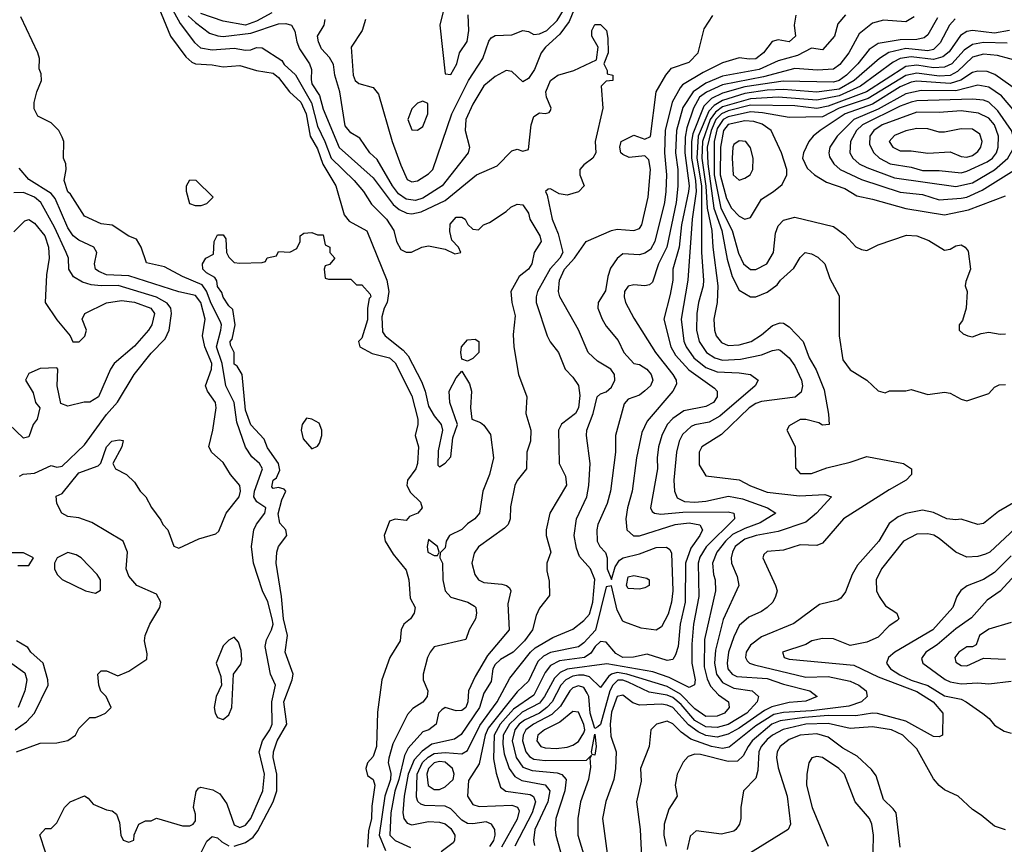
# Model space of a CAD drawing. Header units: inches. Extents: x 1793389 to 1900389, y 320802 to 470796.
# Tile 327 of 656: x 1842197 to 1845745, y 403857 to 406830. Entities that reach past the tile are written whole.
import ezdxf

# ---------------------------------------------------------------- set-up
doc = ezdxf.new("R2010")
doc.units = ezdxf.units.IN
doc.header["$MEASUREMENT"] = 0
doc.layers.add('B8440', color=7, linetype='Continuous')

msp = doc.modelspace()

# ---------------------------------------------------------------- linework, layer by layer
at = {"layer": 'B8440', "color": 2}
for points, elevation in [([(1842658.9, 406970), (1842740.3, 406770), (1842795.9, 406695.9), (1842816.5, 406676.5), (1842830, 406670.3), (1842890, 406667), (1842930, 406659.6), (1842990, 406664.9), (1843050, 406646.4), (1843110, 406637), (1843130, 406621.6), (1843169.2, 406569.2), (1843210, 406531.8), (1843228.9, 406490), (1843243.9, 406410), (1843270, 406363.8), (1843288.6, 406308.6), (1843336, 406230), (1843366.4, 406126.4), (1843383.7, 406103.7), (1843448.2, 406068.2), (1843519.6, 405890), (1843526.7, 405850), (1843520.9, 405810), (1843510, 405789.2), (1843502, 405758), (1843504.6, 405704.6), (1843514, 405690), (1843578.2, 405638.2), (1843597.3, 405617.3), (1843645.2, 405525.2), (1843658.4, 405490), (1843670, 405436), (1843690, 405401), (1843716, 405370), (1843721, 405350), (1843705.2, 405274.8), (1843703.5, 405223.5), (1843710, 405218), (1843730, 405231.3), (1843750, 405254), (1843757.5, 405322.5), (1843774, 405370), (1843746.6, 405450), (1843744.5, 405490), (1843770, 405538), (1843790, 405562), (1843817.3, 405517.3), (1843824.9, 405490), (1843821.6, 405430), (1843826, 405390), (1843857.5, 405377.5), (1843870, 405367.3), (1843894, 405334), (1843903.8, 405250), (1843890.4, 405190), (1843865.5, 405130), (1843854, 405050), (1843837.3, 405030), (1843810, 405012), (1843790, 404992), (1843746, 404970), (1843734, 404950), (1843730, 404926), (1843712, 404908), (1843711.3, 404890), (1843720.7, 404870), (1843721.6, 404810), (1843730.4, 404770), (1843750, 404748.2), (1843811.3, 404730), (1843835.6, 404715.6), (1843840.7, 404710), (1843842.8, 404690), (1843838.8, 404670), (1843816, 404630), (1843804.7, 404595.3), (1843690.9, 404569.1), (1843676, 404550), (1843666, 404530), (1843651, 404470), (1843651, 404450), (1843668, 404410), (1843665.5, 404390), (1843650, 404369.3), (1843613, 404347), (1843594.9, 404325.1), (1843541.2, 404218.8), (1843526.9, 404166.9), (1843524.9, 404150), (1843533.7, 404113.7), (1843533.1, 404090), (1843513, 404030), (1843492.6, 403890), (1843514.8, 403834.8)], 218), ([(1842734.7, 406890), (1842775.3, 406815.3), (1842827.1, 406747.1), (1842848.2, 406728.2), (1842890, 406720.9), (1842970, 406726.7), (1843010, 406719.5), (1843030, 406720.3), (1843050, 406728.7), (1843070, 406728.5), (1843142, 406682), (1843150, 406668.5), (1843190.2, 406630.2), (1843248.5, 406530), (1843270, 406445.5), (1843296.9, 406390), (1843319, 406330), (1843401.6, 406250), (1843435.5, 406210), (1843464.9, 406164.9), (1843518.4, 406110), (1843545.5, 406070), (1843554.8, 406030), (1843570, 406001), (1843590, 405991), (1843608.9, 405991.1), (1843646, 406010), (1843670, 406014.8), (1843730, 406002), (1843765.4, 405985.4), (1843786, 405990), (1843778, 406010), (1843754.6, 406034.6), (1843746.3, 406066.3), (1843747.5, 406092.5), (1843770, 406118), (1843790, 406118), (1843802, 406110), (1843811.3, 406091.3), (1843830, 406074), (1843850, 406072), (1843868, 406090), (1843890, 406098), (1843950, 406138), (1843966.3, 406153.7), (1843990, 406164.7), (1844010, 406162), (1844030, 406132), (1844034.8, 406110), (1844070.8, 406050), (1844076, 406030), (1844051, 405990), (1844042.8, 405950), (1844030.8, 405930), (1843996.4, 405903.6), (1843967.3, 405850), (1843970.6, 405810), (1843982.5, 405762.5), (1843974.8, 405694.8), (1843977.3, 405650), (1843994.8, 405550), (1844024, 405470), (1844021, 405410), (1844038.8, 405350), (1844038, 405310), (1844024, 405270), (1844022.8, 405210), (1843990, 405168.7), (1843980.7, 405150), (1843966, 405074), (1843964.2, 405030), (1843957.1, 405010), (1843943.9, 404996.1), (1843850.4, 404929.6), (1843834, 404906), (1843826, 404870), (1843837.1, 404830), (1843850.8, 404810), (1843870, 404800.4), (1843934.7, 404794.7), (1843951.3, 404790), (1843961.4, 404781.4), (1843967.3, 404770), (1843955.8, 404724.2), (1843960.4, 404630), (1843882.3, 404537.7), (1843838.2, 404461.8), (1843813.7, 404410), (1843811.6, 404370), (1843804.4, 404350), (1843790, 404339.7), (1843770, 404338), (1843730, 404349.5), (1843718.3, 404341.7), (1843706, 404330), (1843698, 404290), (1843671.3, 404270), (1843650, 404262.7), (1843596.5, 404203.5), (1843583.4, 404176.6), (1843563.2, 404090), (1843548.1, 404048.1), (1843534.2, 403970), (1843530.4, 403890), (1843550, 403870.4), (1843605.1, 403845.1)], 222), ([(1844210, 406905.5), (1844176.9, 406823.1), (1844143.2, 406776.8), (1844091.6, 406730), (1844076.2, 406710), (1844052, 406650), (1844030, 406617.3), (1844010, 406606), (1843970, 406642.8), (1843950, 406646.8), (1843910, 406624.9), (1843870, 406590.6), (1843830, 406524.9), (1843804.7, 406470), (1843801.6, 406430), (1843817.2, 406370), (1843813.2, 406350), (1843719.6, 406230), (1843650, 406186.5), (1843622.8, 406177.2), (1843590, 406182.7), (1843562.1, 406202.1), (1843540.8, 406230), (1843485.2, 406325.2), (1843459.1, 406350), (1843422, 406402), (1843390, 406422), (1843370, 406446.8), (1843350.3, 406570), (1843332.7, 406630), (1843327.6, 406667.6), (1843312.9, 406692.9), (1843284.8, 406724.8), (1843273, 406750), (1843270.5, 406770), (1843294, 406810), (1843298, 406830)], 230), ([(1843730, 406888), (1843711, 406810), (1843730, 406634), (1843750, 406632), (1843772.3, 406670), (1843781.2, 406710), (1843809.5, 406750.5), (1843815.6, 406790), (1843813.2, 406846.8)], 238), ([(1842289.1, 403829.1), (1842268.7, 403891.3), (1842290, 403914), (1842310, 403914), (1842330, 403934), (1842358, 403990), (1842378, 404010), (1842430, 404032), (1842443.6, 404023.6), (1842462, 404002), (1842510, 403981), (1842530, 403978), (1842546, 403966), (1842556, 403936), (1842561, 403890), (1842570, 403872), (1842590, 403864.7), (1842608, 403872), (1842608.9, 403891.1), (1842626, 403930), (1842650, 403942), (1842670, 403942), (1842690, 403951.3), (1842784, 403924), (1842810, 403924), (1842822, 403930), (1842830, 403942), (1842830, 403966), (1842822.7, 403990), (1842826.3, 404013.7), (1842832.5, 404047.5), (1842840.9, 404059.1), (1842850, 404062.8), (1842893, 404053), (1842918.5, 404038.5), (1842942.8, 404002.8), (1842970, 403926.8), (1842990, 403918), (1843010, 403926), (1843029.5, 403950), (1843072.8, 404050), (1843078.7, 404110), (1843059.5, 404190), (1843071.5, 404230), (1843098, 404270), (1843106, 404290), (1843105.1, 404370), (1843118.4, 404430), (1843100.9, 404470), (1843081.1, 404570), (1843086.1, 404593.9), (1843104.7, 404630), (1843109.7, 404650), (1843106.6, 404670), (1843090.9, 404730.9), (1843071.6, 404770), (1843038.9, 404870), (1843031.8, 404930), (1843040.9, 404990), (1843049.6, 405010.4), (1843079.6, 405050), (1843083.7, 405070), (1843051.2, 405091.2), (1843040.5, 405110), (1843043.5, 405130), (1843071.8, 405210), (1843061.2, 405230), (1843033.8, 405253.8), (1843010, 405288), (1842978.8, 405378.8), (1842969.8, 405450), (1842939.8, 405510), (1842925.8, 405590), (1842905.8, 405650), (1842921.6, 405710), (1842923.8, 405730), (1842920, 405740), (1842886.5, 405806.5), (1842870.5, 405850.5), (1842854.3, 405874.3), (1842783.3, 405903.3), (1842718, 405938), (1842653.2, 405953.2), (1842634, 406010), (1842618, 406038), (1842590, 406049.2), (1842530, 406089.2), (1842490, 406094), (1842430, 406121.2), (1842380.1, 406200.1), (1842370, 406209.3), (1842357, 406250), (1842364.5, 406290), (1842362.7, 406310), (1842354, 406330), (1842355.3, 406390), (1842350, 406406), (1842338, 406430), (1842310, 406458), (1842262, 406482), (1842248.7, 406508.7), (1842248.9, 406531.1), (1842259, 406570), (1842275.3, 406610), (1842274.6, 406634.6), (1842267.3, 406652.7), (1842268, 406690), (1842262, 406710), (1842200.4, 406840.4)], 218), ([(1842803.6, 406843.6), (1842830, 406819), (1842881.3, 406781.3), (1842911.3, 406771.3), (1842930, 406769.2), (1843030, 406780.7), (1843130, 406814.9), (1843155.3, 406815.3), (1843176, 406810), (1843188.3, 406788.3), (1843194.9, 406750), (1843204.5, 406724.5), (1843241.1, 406670), (1843248.7, 406650), (1843246.6, 406613.4), (1843250, 406598.8), (1843276.7, 406556.7), (1843290, 406506.8), (1843348.6, 406368.6), (1843470, 406259.5), (1843542.8, 406162.8), (1843564.8, 406144.8), (1843592.3, 406132.3), (1843610, 406130.2), (1843643.7, 406136.3), (1843730, 406177.7), (1843842.7, 406270), (1843916.9, 406303.1), (1843970, 406357.3), (1843990, 406362.8), (1844010, 406356), (1844030, 406362), (1844039.5, 406450), (1844050, 406481), (1844070, 406493.4), (1844090, 406490.8), (1844104.7, 406495.3), (1844110, 406502), (1844111.8, 406510), (1844095.6, 406550), (1844093.3, 406570), (1844109.8, 406610.2), (1844136, 406630), (1844193.4, 406646.6), (1844275.3, 406684.7), (1844282, 406730), (1844259, 406770), (1844259, 406790), (1844270, 406812), (1844290, 406812), (1844311, 406790), (1844316.9, 406763.1), (1844318, 406710), (1844302, 406670), (1844314, 406646), (1844314, 406634), (1844334, 406630), (1844334, 406610), (1844310, 406608), (1844292, 406590), (1844298, 406510), (1844271, 406390), (1844273.4, 406350), (1844262.8, 406330), (1844230, 406306.6), (1844215.5, 406290), (1844214.9, 406270), (1844231.3, 406230), (1844210.5, 406209.5), (1844170, 406197), (1844141.2, 406201.2), (1844110, 406219.3), (1844101.4, 406218.6), (1844091.3, 406210), (1844097.5, 406197.5), (1844115.3, 406110), (1844137.1, 406057.1), (1844154, 405990), (1844143.1, 405970), (1844108.6, 405931.4), (1844063.1, 405850), (1844057.6, 405830), (1844058.4, 405810), (1844097.3, 405690), (1844108.3, 405668.3), (1844138.8, 405630), (1844162.8, 405570), (1844190, 405541), (1844210, 405511.3), (1844215.1, 405475.1), (1844210.3, 405430), (1844199.3, 405410), (1844149, 405371), (1844138.4, 405350), (1844140.7, 405230), (1844164.1, 405184.1), (1844167.9, 405152.1), (1844106.8, 405050), (1844094, 404990), (1844094, 404970), (1844110.8, 404910), (1844096, 404870), (1844096.9, 404843.1), (1844105.4, 404805.4), (1844106, 404754), (1844070, 404708.7), (1844058, 404682), (1844044.9, 404630), (1844016.5, 404590), (1843974.9, 404550), (1843930, 404523.1), (1843910, 404505.1), (1843902.4, 404490), (1843896.1, 404443.9), (1843870, 404401.2), (1843854.3, 404350), (1843787.9, 404252.1), (1843764.2, 404235.8), (1843682.1, 404217.9), (1843647.1, 404192.9), (1843618.7, 404161.3), (1843596.8, 404110), (1843582.4, 404030), (1843577.4, 403970), (1843581.3, 403950), (1843593.5, 403933.5), (1843610, 403926.7), (1843670, 403938.7), (1843710, 403937), (1843730, 403930.3), (1843750, 403914), (1843764.4, 403890), (1843763.8, 403870), (1843758.3, 403861.7), (1843715.5, 403830)], 226), ([(1843105.4, 406854.6), (1843050, 406824.1), (1843010, 406810.2), (1842930, 406823.7), (1842850, 406851.3)], 230), ([(1843442.8, 406830), (1843431.3, 406790), (1843390.8, 406730), (1843398, 406630), (1843405.5, 406610), (1843419.1, 406599.1), (1843470, 406584.9), (1843490, 406561), (1843539.5, 406390), (1843570, 406304.7), (1843593.7, 406253.7), (1843610, 406244.9), (1843630, 406248.2), (1843670, 406274), (1843686, 406290), (1843754, 406490), (1843814, 406610), (1843866, 406690), (1843888, 406752), (1843896.2, 406763.8), (1843910, 406773), (1843970, 406774.4), (1844010, 406790.7), (1844030, 406786.8), (1844050, 406776.4), (1844070, 406778.9), (1844096.3, 406790), (1844133.6, 406826.4), (1844156.4, 406863.6)], 234), ([(1843891.2, 403848.8), (1843905.4, 403870), (1843910.2, 403890), (1843908.9, 403910), (1843897.1, 403930), (1843877.6, 403937.6), (1843830, 403930.3), (1843810, 403932), (1843790, 403943.7), (1843750, 403984.4), (1843730, 403994), (1843656.7, 403996.7), (1843641.8, 404001.8), (1843631.7, 404011.7), (1843627.1, 404027.1), (1843628.6, 404110), (1843648.6, 404151.4), (1843668.6, 404171.4), (1843690, 404183.7), (1843730, 404188.2), (1843790, 404183.5), (1843810, 404195.6), (1843855.4, 404284.6), (1843916.9, 404370), (1843963.7, 404456.3), (1844037.4, 404550), (1844054.4, 404565.6), (1844117.7, 404602.3), (1844190, 404632.3), (1844230, 404663.7), (1844250, 404686.6), (1844262, 404730), (1844270, 404811.3), (1844254.4, 404850), (1844214.7, 404894.7), (1844203.9, 404923.9), (1844194.9, 404970), (1844203.8, 405030), (1844240.4, 405110), (1844248.4, 405150), (1844252.4, 405230), (1844239.3, 405330), (1844240.4, 405350), (1844263.6, 405410), (1844278, 405470), (1844290, 405480.7), (1844310, 405487.6), (1844330, 405505.1), (1844341.1, 405530), (1844340.3, 405550), (1844327.3, 405570), (1844278.5, 405598.5), (1844245.5, 405630), (1844210, 405711), (1844143, 405830), (1844138, 405850), (1844142.6, 405890), (1844160.3, 405930), (1844196.4, 405970), (1844238, 406030), (1844330, 406069.6), (1844350, 406074), (1844410, 406069.4), (1844430, 406077.2), (1844439.1, 406090), (1844461.6, 406190), (1844470.3, 406290), (1844464.5, 406324.5), (1844450, 406338.8), (1844393.2, 406333.2), (1844370, 406343), (1844363, 406350), (1844359.3, 406370), (1844364.9, 406390), (1844410, 406413), (1844450, 406399.3), (1844470, 406408), (1844490.6, 406570), (1844525.7, 406630), (1844545.6, 406654.4), (1844610, 406676.2), (1844642, 406710), (1844663, 406797), (1844694.8, 406845.2)], 230), ([(1844994.4, 406845.6), (1844988, 406810), (1844993, 406770), (1844970, 406749.6), (1844930, 406757), (1844908.8, 406751.2), (1844877.1, 406710), (1844850, 406688.4), (1844826.7, 406686.7), (1844790, 406692), (1844730, 406673.6), (1844660.4, 406639.6), (1844585.7, 406594.3), (1844576.5, 406583.5), (1844548.3, 406531.7), (1844522.4, 406430), (1844520.7, 406350), (1844527.6, 406270), (1844524.9, 406210), (1844520.8, 406170), (1844485.7, 406030), (1844470, 406001.6), (1844450, 405987.8), (1844430, 405982.4), (1844370, 405985.2), (1844350, 405969), (1844325.8, 405934.2), (1844315.8, 405904.2), (1844308, 405852), (1844281, 405810), (1844280.7, 405790), (1844296, 405750), (1844310, 405724.7), (1844353.2, 405673.2), (1844374, 405630), (1844410, 405590.7), (1844430, 405586), (1844457.1, 405570), (1844472.4, 405550), (1844478.4, 405530), (1844470.4, 405510), (1844450, 405492), (1844430, 405476), (1844390, 405462), (1844374.8, 405445.2), (1844344, 405330), (1844343.8, 405270), (1844325.5, 405130), (1844314.2, 405085.8), (1844280.5, 405010), (1844276.3, 404990), (1844277.3, 404950), (1844287.3, 404930), (1844308.4, 404908.4), (1844314, 404890), (1844314, 404850), (1844330, 404812), (1844342.3, 404857.7), (1844358.7, 404881.3), (1844371, 404889), (1844430, 404904.2), (1844490, 404927), (1844528.1, 404928.1), (1844539.5, 404919.5), (1844545.8, 404905.8), (1844550.2, 404770), (1844546.3, 404730), (1844533.5, 404686.5), (1844510, 404641.2), (1844490, 404629.4), (1844436.6, 404636.6), (1844377.5, 404657.5), (1844370, 404661.2), (1844350, 404701.2), (1844330, 404788.7), (1844310, 404785.2), (1844271.5, 404628.5), (1844230, 404583), (1844211, 404569), (1844110, 404547.8), (1844084.8, 404535.2), (1844064.3, 404515.7), (1844030, 404444.5), (1843990, 404406.3), (1843884.5, 404275.5), (1843874.2, 404250), (1843852.5, 404147.5), (1843813.7, 404086.3), (1843810.7, 404030), (1843830, 404000.7), (1843852.8, 403992.8), (1843970, 403997.7), (1843991.3, 403991.3), (1843997.3, 403977.3), (1843990, 403947.3), (1843932.9, 403847.1)], 234), ([(1845172.4, 406847.6), (1845145.5, 406814.5), (1845132.7, 406770), (1845090, 406721.2), (1845050, 406727), (1844999.3, 406700.7), (1844930, 406680.9), (1844862, 406650), (1844730, 406626.5), (1844670, 406600.7), (1844623.6, 406570), (1844587.2, 406512.8), (1844563.2, 406430), (1844560.2, 406350), (1844568.2, 406290), (1844569.1, 406229.1), (1844562.6, 406170), (1844529.1, 406010), (1844499.5, 405950), (1844477, 405883), (1844466, 405874), (1844450, 405869.5), (1844410, 405873.6), (1844390, 405869.4), (1844376.4, 405850), (1844375.3, 405830), (1844380.3, 405810), (1844410, 405754), (1844488.2, 405630), (1844550.4, 405550), (1844563, 405530), (1844564, 405516), (1844550.8, 405490), (1844458, 405382), (1844439.2, 405340.8), (1844419.5, 405250), (1844404.2, 405130), (1844387.2, 405070), (1844381.1, 405030), (1844384.9, 404990), (1844408.9, 404968.9), (1844430, 404968.5), (1844559, 405010), (1844610, 405015.2), (1844648.2, 405008.2), (1844658, 404990), (1844648.4, 404970), (1844615, 404925), (1844595.8, 404870), (1844594.9, 404730), (1844577.3, 404650), (1844570.2, 404569.8), (1844560.3, 404539.7), (1844550, 404522.7), (1844530, 404519.5), (1844457.5, 404542.5), (1844408.7, 404531.3), (1844370, 404529.8), (1844344.8, 404544.8), (1844310, 404586), (1844290, 404588), (1844270.4, 404570), (1844254.5, 404545.5), (1844232.7, 404530), (1844142.2, 404517.8), (1844110, 404502), (1844090, 404476.2), (1844050, 404394.3), (1843976.5, 404343.5), (1843928.5, 404290), (1843906.8, 404250), (1843904.6, 404164.6), (1843913.8, 404113.8), (1843930, 404062.8), (1843948.9, 404048.9), (1844036.5, 404036.5), (1844049, 404029), (1844055.2, 404010), (1844043.2, 403970), (1843980.8, 403850)], 238), ([(1845420.4, 406839.6), (1845390, 406822), (1845310, 406827.3), (1845270, 406817), (1845221.8, 406778.2), (1845184.9, 406710), (1845152.6, 406667.4), (1845130, 406651.2), (1845072.5, 406647.5), (1844990, 406653.3), (1844876.9, 406623.1), (1844730, 406594.5), (1844672.2, 406567.8), (1844647.2, 406550), (1844625, 406510), (1844600.6, 406439.4), (1844594.5, 406405.5), (1844593.9, 406350), (1844609.1, 406230.9), (1844607.3, 406210), (1844581.6, 406090), (1844573.4, 406010), (1844550.3, 405930.3), (1844550.3, 405890), (1844541.5, 405838.5), (1844517.6, 405750), (1844543.1, 405650), (1844560, 405620), (1844607.8, 405567.8), (1844701.3, 405501.3), (1844710.6, 405490), (1844710.5, 405470.5), (1844697.1, 405450), (1844670, 405435.1), (1844590, 405419.6), (1844550, 405391.8), (1844530.2, 405369.8), (1844510.4, 405330), (1844499.5, 405290), (1844494, 405250), (1844495.3, 405210), (1844470.6, 405070), (1844476.3, 405056.3), (1844484.7, 405050), (1844507.5, 405047.5), (1844586.3, 405053.7), (1844750, 405055.8), (1844770.8, 405050), (1844773.4, 405033.4), (1844773.4, 405030), (1844670.2, 404929.8), (1844647.7, 404892.3), (1844641.3, 404870), (1844644, 404750), (1844625.2, 404650), (1844618.7, 404578.7), (1844619.6, 404510), (1844631.5, 404450), (1844628.3, 404431.7), (1844610, 404422.4), (1844537.7, 404457.7), (1844479, 404479), (1844313.1, 404506.9), (1844170, 404488.2), (1844144.4, 404475.6), (1844124.6, 404455.4), (1844088.3, 404390), (1844070, 404365.8), (1844007.1, 404332.9), (1843962.2, 404290), (1843939.3, 404250), (1843937.5, 404217.5), (1843942.5, 404182.5), (1843960.8, 404130), (1843981.3, 404101.3), (1844006.8, 404086.8), (1844090, 404071.7), (1844107, 404050), (1844100.2, 404010), (1844053.4, 403910), (1844048.5, 403870), (1844052.4, 403852.4)], 242), ([(1845504.2, 406835.8), (1845470, 406775.1), (1845455.8, 406764.2), (1845430, 406758.5), (1845370, 406757.2), (1845290, 406743.5), (1845258.4, 406721.6), (1845217.4, 406670), (1845176.9, 406630), (1845150, 406610.9), (1845130, 406604.4), (1844948.2, 406608.2), (1844810, 406586.9), (1844730, 406564.9), (1844690, 406545.7), (1844662, 406518), (1844622.3, 406417.7), (1844617.5, 406390), (1844617.4, 406330), (1844632.1, 406250), (1844634.7, 406210), (1844619.8, 406110), (1844604.6, 405890), (1844580.3, 405750), (1844590.2, 405670.2), (1844598.3, 405650), (1844625.7, 405610), (1844670, 405575.2), (1844710, 405559.6), (1844790, 405556.9), (1844830.3, 405550.3), (1844858, 405530), (1844847.3, 405510), (1844719.5, 405400.5), (1844681.8, 405378.2), (1844630, 405369.6), (1844616.7, 405363.3), (1844585.7, 405334.3), (1844573.7, 405310), (1844564.2, 405270), (1844554, 405170), (1844556.4, 405130), (1844566.4, 405106.4), (1844593.1, 405093.1), (1844630.3, 405090.3), (1844670, 405093.6), (1844751.5, 405111.5), (1844801.8, 405101.8), (1844892, 405070), (1844922, 405050), (1844864.8, 405015.2), (1844810, 404995.8), (1844766.2, 404973.8), (1844740.8, 404950), (1844708.9, 404910), (1844693.4, 404870), (1844697, 404830), (1844703.7, 404810), (1844704.2, 404770), (1844665.2, 404594.8), (1844663.7, 404496.3), (1844673.9, 404453.9), (1844686.8, 404426.8), (1844715.5, 404395.5), (1844750.7, 404370), (1844754, 404350), (1844737.3, 404330), (1844710, 404318.3), (1844670, 404317.3), (1844630, 404344.8), (1844578.3, 404398.3), (1844530, 404425.2), (1844385.1, 404470), (1844350, 404475.8), (1844329.5, 404470.5), (1844318.5, 404461.5), (1844290, 404422), (1844250, 404460.4), (1844230, 404467), (1844210, 404466.6), (1844190, 404462.6), (1844164.4, 404450), (1844146.5, 404430), (1844116.2, 404370), (1844096.1, 404350), (1844070, 404329.8), (1844015.4, 404304.6), (1843996.2, 404290), (1843980.6, 404270), (1843972, 404230), (1843986, 404170), (1844010, 404134.9), (1844043.2, 404123.2), (1844134.1, 404114.1), (1844150, 404108.2), (1844166.4, 404090), (1844160.9, 404050), (1844128.7, 403950), (1844126.4, 403910), (1844128.4, 403890), (1844163.1, 403770)], 246), ([(1845567.8, 406832.2), (1845547.4, 406810), (1845513.9, 406746.1), (1845490, 406722.4), (1845470, 406717.7), (1845390, 406725.2), (1845328.7, 406711.3), (1845295.3, 406690), (1845204, 406610), (1845150, 406578.9), (1845070, 406568.4), (1844950, 406578), (1844890, 406575.3), (1844810, 406563.4), (1844730, 406538), (1844699.5, 406520.5), (1844680.2, 406499.8), (1844642.2, 406410), (1844636.5, 406330), (1844653.4, 406230), (1844653.6, 405990), (1844660.9, 405890), (1844660.3, 405870), (1844643.1, 405810), (1844636.9, 405770), (1844636, 405710), (1844646, 405670), (1844672.4, 405630), (1844702, 405610), (1844730, 405602), (1844794.6, 405605.4), (1844870, 405621.1), (1844910, 405637.1), (1844930, 405640.5), (1844937.6, 405637.6), (1844970, 405610.6), (1844990, 405582), (1845013.7, 405530), (1845017.6, 405510), (1845013, 405487), (1844991.4, 405468.6), (1844870, 405453.5), (1844850, 405446.3), (1844826, 405430), (1844726.3, 405333.7), (1844654.8, 405290), (1844644.9, 405270), (1844644.9, 405224.9), (1844670, 405184.7), (1844790, 405170.5), (1844830, 405148.7), (1844890, 405126.5), (1845007, 405113), (1845098, 405118), (1845122, 405110), (1845068.2, 405050), (1845030, 405018), (1844930, 404984.4), (1844851, 404970), (1844810, 404956.8), (1844775.8, 404930), (1844765.3, 404910), (1844760.4, 404890), (1844761.6, 404870), (1844782, 404822), (1844788, 404790), (1844732.4, 404667.6), (1844703.8, 404556.2), (1844701.2, 404510), (1844708.1, 404470), (1844730, 404440.2), (1844770, 404419.7), (1844836, 404410), (1844859.1, 404390), (1844854.4, 404370), (1844816.9, 404330), (1844750, 404288.2), (1844710, 404277.7), (1844670, 404280.2), (1844630, 404303.7), (1844580.7, 404360.7), (1844550, 404386.5), (1844530, 404394.5), (1844464.9, 404404.9), (1844390, 404441.5), (1844370, 404448.2), (1844352, 404448), (1844334, 404430), (1844323.5, 404410), (1844290, 404288.7), (1844279.8, 404280.2), (1844270, 404274), (1844252.1, 404330), (1844247.6, 404390), (1844242, 404402), (1844230, 404422.4), (1844210, 404428.2), (1844190, 404420.5), (1844179.5, 404410), (1844145.2, 404354.8), (1844114.7, 404325.3), (1844048.7, 404290), (1844020.8, 404270), (1844011.3, 404250), (1844009.2, 404230), (1844020.8, 404190), (1844033.7, 404173.7), (1844050, 404163.9), (1844090, 404158.8), (1844239.3, 404160.7), (1844258, 404178), (1844252, 404168), (1844254.4, 404134.4), (1844246.4, 404090), (1844217.3, 404010), (1844208.2, 403950), (1844208.2, 403890), (1844232.7, 403810)], 250), ([(1845764, 406790), (1845710, 406781.4), (1845630, 406791.1), (1845610, 406786.6), (1845587.4, 406772.6), (1845546.5, 406713.5), (1845523.9, 406696.1), (1845490, 406686.1), (1845410, 406696.1), (1845370, 406689.8), (1845344.1, 406675.9), (1845227.4, 406590), (1845150, 406555), (1845070, 406539.5), (1844930, 406549.9), (1844830, 406544.7), (1844730, 406514.9), (1844703.8, 406496.2), (1844685.1, 406470), (1844657.6, 406390), (1844655.1, 406330), (1844670.1, 406229.9), (1844674.2, 406150), (1844691.1, 406070), (1844694.4, 406010), (1844712.9, 405870), (1844710.4, 405810), (1844698.4, 405750), (1844700.4, 405710), (1844706.4, 405690), (1844726.4, 405666.4), (1844750, 405655.5), (1844790, 405657.6), (1844833.2, 405670), (1844870, 405693.4), (1844910, 405727.7), (1844937.3, 405737.3), (1844950, 405736), (1844970, 405722.8), (1845020.5, 405670), (1845042.4, 405610), (1845067.3, 405567.3), (1845095.6, 405495.6), (1845112, 405408), (1845114, 405370), (1845090, 405368), (1845076.4, 405376.4), (1845030, 405388.7), (1845010, 405388.7), (1844970, 405366), (1844962, 405350), (1844991.3, 405291.3), (1844992.7, 405212.7), (1845010, 405194), (1845050, 405194), (1845105.6, 405214.4), (1845190, 405234.8), (1845250, 405254.8), (1845382, 405230), (1845411.3, 405210), (1845411.3, 405190), (1845392, 405170), (1845330, 405135.1), (1845166, 405030), (1845090, 404942), (1845070, 404934), (1845010, 404936), (1844950, 404917), (1844890, 404912.3), (1844878.8, 404901.2), (1844874.8, 404890), (1844921, 404790), (1844926, 404770), (1844921, 404750), (1844910.8, 404730), (1844890.8, 404710), (1844870, 404696), (1844823.9, 404676.1), (1844790, 404646), (1844770, 404605.2), (1844751.7, 404550), (1844746.5, 404510), (1844749, 404490), (1844764.4, 404470), (1844781.8, 404461.8), (1844890, 404454.2), (1844950, 404433.6), (1845044.7, 404410), (1845071.3, 404390), (1845030, 404372.3), (1844970, 404367.8), (1844907.3, 404352.7), (1844880.8, 404339.2), (1844790, 404275.4), (1844750, 404253.5), (1844710, 404242.5), (1844670, 404249), (1844641.8, 404261.8), (1844607.3, 404287.3), (1844550, 404349.8), (1844530, 404358.2), (1844510, 404362), (1844430, 404358.7), (1844406.3, 404366.3), (1844370, 404394.5), (1844350, 404389.3), (1844330, 404332.7), (1844324.7, 404290), (1844327.2, 404247.2), (1844346.4, 404190), (1844344.4, 404130), (1844338, 404090), (1844308.8, 404011.2), (1844297.1, 403950), (1844321.6, 403770)], 254), ([(1845755, 406745), (1845670, 406746.8), (1845630, 406740.4), (1845600.4, 406719.6), (1845556, 406670), (1845530, 406658.5), (1845490, 406656.5), (1845430, 406666.1), (1845390, 406660.7), (1845248.8, 406570), (1845110, 406517.7), (1845070, 406509.1), (1844990, 406518.7), (1844830, 406521.9), (1844750, 406501.2), (1844725.7, 406490), (1844705.9, 406470), (1844688.2, 406430), (1844674.8, 406370), (1844676.9, 406310), (1844698, 406150), (1844726.7, 406070), (1844746.5, 405966.5), (1844763.9, 405903.9), (1844790, 405854), (1844830, 405830.8), (1844850, 405830.8), (1844890, 405846.8), (1844926.6, 405873.4), (1844939, 405890), (1844986.8, 405933.2), (1845010, 405972), (1845028, 405990), (1845050, 405986), (1845073.7, 405973.7), (1845098, 405950), (1845116.9, 405896.9), (1845150, 405834), (1845150.6, 405690), (1845163.8, 405603.8), (1845190, 405566.8), (1845250.3, 405530.3), (1845290, 405491.3), (1845315.3, 405484.7), (1845331.6, 405491.6), (1845390, 405491.3), (1845410, 405496), (1845470, 405478.8), (1845530, 405486.8), (1845550, 405482.8), (1845590, 405461), (1845610, 405456), (1845690, 405482), (1845710, 405504.7), (1845726.3, 405513.7), (1845750, 405514.8)], 258), ([(1845810, 406676), (1845720.8, 406700.8), (1845670, 406705.7), (1845630, 406694.5), (1845576.8, 406643.2), (1845550, 406628.3), (1845510, 406625.9), (1845430, 406637), (1845390, 406628.3), (1845255.1, 406544.9), (1845150, 406510.5), (1845090, 406479.4), (1844970, 406476.9), (1844873.8, 406493.8), (1844830, 406496.8), (1844750, 406479), (1844731.4, 406470), (1844710, 406436.9), (1844699.6, 406390), (1844699.6, 406270), (1844723.5, 406150), (1844764.5, 406070), (1844787.5, 405987.5), (1844804.9, 405950), (1844830, 405928.4), (1844850, 405928.4), (1844889.4, 405950), (1844913.3, 405990), (1844920.1, 406059.9), (1844930, 406086), (1844950, 406106.8), (1844990, 406117.3), (1845130, 406084), (1845170, 406054), (1845210, 406011), (1845230, 406001), (1845250, 405998), (1845290, 406018), (1845393.2, 406053.2), (1845430, 406050.6), (1845473.7, 406033.7), (1845530, 405998.8), (1845550, 406002.8), (1845570, 406014.8), (1845590, 406017.3), (1845604.7, 406010), (1845615.2, 405995.2), (1845622.8, 405930), (1845606, 405886), (1845604.7, 405870), (1845610.8, 405850), (1845607.3, 405790), (1845594.4, 405745.6), (1845582, 405730), (1845582, 405710), (1845596.9, 405696.9), (1845614, 405690), (1845630, 405686.8), (1845661.5, 405698.5), (1845690, 405703), (1845730, 405695.5), (1845750, 405697.1)], 262), ([(1845826, 406550), (1845711.6, 406631.6), (1845682.9, 406642.9), (1845650, 406644.4), (1845630, 406639.1), (1845588.9, 406611.1), (1845550, 406599.2), (1845430, 406607.4), (1845410, 406604.2), (1845370, 406587.4), (1845270, 406524.5), (1845172.2, 406490), (1845082, 406430), (1845056.3, 406410), (1845040.7, 406390), (1845021, 406350), (1845018, 406330), (1845034.4, 406294.4), (1845061, 406270), (1845103.9, 406243.9), (1845170, 406221.3), (1845214, 406194), (1845270, 406182.6), (1845390, 406148.4), (1845530, 406126), (1845615.9, 406144.1), (1845750, 406194)], 266), ([(1845789.8, 406489.8), (1845734.9, 406554.9), (1845690, 406585.7), (1845650, 406593.5), (1845570, 406572.9), (1845445.4, 406574.6), (1845390, 406562.5), (1845290, 406507), (1845203.1, 406470), (1845143.1, 406410), (1845115.8, 406370), (1845112.2, 406350), (1845115.1, 406335.1), (1845130.4, 406310), (1845153.4, 406290), (1845230, 406253.1), (1845370, 406207.9), (1845450, 406199.6), (1845510, 406180.3), (1845590, 406186.7), (1845610, 406190.2), (1845665.4, 406214.6), (1845800.4, 406299.6)], 270), ([(1842185.2, 404190), (1842270, 404221), (1842330, 404222.8), (1842370, 404231.3), (1842398, 404250), (1842410, 404274), (1842450, 404314), (1842470, 404314), (1842490, 404322), (1842506, 404330), (1842526, 404350), (1842508, 404390), (1842489, 404409), (1842482, 404430), (1842478, 404470), (1842490, 404482), (1842510, 404482), (1842550, 404464.7), (1842590, 404481), (1842655.3, 404524.7), (1842656.4, 404543.6), (1842646, 404590), (1842649.3, 404610), (1842665.2, 404650), (1842701.2, 404710), (1842705.2, 404730), (1842690, 404759), (1842619, 404790), (1842590, 404824), (1842580.9, 404850), (1842585.2, 404910), (1842569.3, 404949.3), (1842456.6, 405016.6), (1842410, 405033.2), (1842370, 405039), (1842348, 405050), (1842330, 405086), (1842328.4, 405111.6), (1842350, 405122), (1842410, 405196.3), (1842479.3, 405220.7), (1842489.3, 405230.7), (1842509.5, 405290), (1842529.2, 405310), (1842555.3, 405315.3), (1842570, 405312), (1842564.7, 405290), (1842532, 405230), (1842542, 405210), (1842582, 405190), (1842610, 405162), (1842631.3, 405130), (1842651.3, 405110), (1842671.1, 405071.1), (1842705.4, 405025.4), (1842712, 405010), (1842730.9, 404990.9), (1842751.6, 404931.6), (1842770, 404924.7), (1842842, 404958), (1842904, 404976), (1842914, 404986), (1842940.9, 405050), (1842987.1, 405110), (1842992.3, 405130), (1842989.8, 405149.8), (1842956.3, 405190), (1842930, 405233.2), (1842889.2, 405269.2), (1842878, 405290), (1842893.2, 405350), (1842904.5, 405430), (1842902.7, 405450), (1842873.2, 405490), (1842866, 405510), (1842888, 405570), (1842889.7, 405590), (1842864.2, 405650), (1842855.1, 405690), (1842865.1, 405750), (1842849.6, 405810), (1842830, 405835.1), (1842770, 405848.3), (1842590, 405906), (1842509.8, 405909.8), (1842481.7, 405921.7), (1842469.3, 405930.7), (1842466, 405950), (1842474.5, 405990), (1842463.7, 406010), (1842410, 406035.1), (1842389.8, 406049.8), (1842370, 406079.3), (1842324.9, 406184.9), (1842310, 406203), (1842230, 406253.3), (1842194.7, 406294.7)], 222), ([(1842196.5, 405183.5), (1842209.3, 405190.7), (1842250, 405194.9), (1842310, 405222), (1842330, 405216.3), (1842350, 405220.4), (1842430, 405297.3), (1842510, 405406), (1842549.7, 405450.3), (1842609.6, 405550), (1842670, 405627.7), (1842720.5, 405679.5), (1842735.6, 405710), (1842744.2, 405770), (1842741.6, 405790), (1842727.7, 405807.7), (1842690, 405828.7), (1842551.4, 405871.4), (1842489.8, 405869.8), (1842453.8, 405873.8), (1842423.1, 405883.1), (1842390, 405902), (1842373.6, 405930), (1842372, 405970), (1842364.7, 405990), (1842322, 406082), (1842272.8, 406170), (1842249.5, 406190), (1842210, 406206.9), (1842175.1, 406204.9)], 226), ([(1842175.5, 406064.5), (1842215.3, 406104.7), (1842230, 406109), (1842250, 406096), (1842287.3, 406050), (1842300.5, 406010), (1842302.9, 405970), (1842292.7, 405910), (1842289, 405810), (1842330, 405748), (1842378, 405690), (1842388, 405668), (1842411.6, 405668.4), (1842431.6, 405688.4), (1842438, 405710), (1842422, 405750), (1842432, 405770), (1842510, 405809.2), (1842563.1, 405816.9), (1842610, 405810.9), (1842669.2, 405790), (1842682.4, 405770), (1842673.3, 405730), (1842660.7, 405710), (1842610, 405652.7), (1842537.2, 405590), (1842524, 405570), (1842480.9, 405470), (1842450, 405450.6), (1842429.3, 405450.7), (1842370, 405436), (1842345.4, 405445.4), (1842331.3, 405510), (1842334, 405570), (1842330, 405574), (1842270, 405572), (1842230, 405554), (1842218, 405530), (1842244.7, 405484.7), (1842254, 405450), (1842269, 405430), (1842259.3, 405390), (1842245.2, 405370), (1842230, 405326), (1842210, 405321), (1842130, 405397.3)], 230), ([(1842970, 403850.3), (1843010, 403863.6), (1843037.8, 403882.2), (1843055, 403905), (1843109.8, 404010), (1843123.9, 404050), (1843122.8, 404110), (1843109.8, 404170), (1843110.9, 404190), (1843124.2, 404230), (1843159.1, 404290), (1843148.7, 404370), (1843178.9, 404450), (1843182, 404470), (1843153.6, 404550), (1843162, 404610), (1843147, 404670), (1843140.5, 404750), (1843121.3, 404870), (1843122.9, 404910), (1843129.6, 404930.4), (1843159.3, 404970), (1843156, 404990), (1843134.2, 405014.2), (1843128.5, 405048.5), (1843141.5, 405098.5), (1843156, 405130), (1843150, 405137.2), (1843130, 405142.7), (1843110, 405139.3), (1843105.3, 405145.3), (1843109.7, 405170), (1843122, 405178), (1843134.5, 405205.5), (1843129.7, 405230), (1843090, 405286), (1843077.7, 405317.7), (1843030, 405369.4), (1843010, 405422), (1842998, 405550), (1842980.4, 405580.4), (1842970, 405588), (1842969.3, 405629.3), (1842956.4, 405656.4), (1842955.3, 405670), (1842962, 405678), (1842972.7, 405730), (1842964.7, 405784.7), (1842950, 405798), (1842930, 405828.7), (1842925.6, 405845.6), (1842910, 405868), (1842907.6, 405887.6), (1842900.2, 405900.2), (1842870, 405917.2), (1842857.2, 405930), (1842855.3, 405950), (1842868, 405970), (1842895.3, 405984.7), (1842898, 406030), (1842910, 406054), (1842930, 406054), (1842939.6, 406039.6), (1842942, 405990), (1842950, 405974), (1842970, 405954), (1842990, 405952), (1843070, 405954), (1843082, 405958), (1843088.4, 405971.6), (1843122, 405978), (1843130, 405994), (1843170, 405992), (1843195.3, 406004.7), (1843208, 406030), (1843208, 406050), (1843220.4, 406059.6), (1843250, 406062), (1843270, 406054), (1843290, 406054), (1843298, 406018), (1843314, 406010), (1843314, 405990), (1843332, 405970), (1843312.7, 405947.3), (1843298, 405942), (1843294, 405930), (1843298, 405898), (1843310, 405894), (1843390, 405894), (1843410, 405874), (1843430, 405874), (1843459.6, 405839.6), (1843462, 405830), (1843456, 405824), (1843450.3, 405789.7), (1843450, 405748), (1843430, 405682), (1843418, 405670), (1843422, 405650), (1843466.6, 405626.6), (1843530, 405610.3), (1843550, 405592.4), (1843610, 405474), (1843631.6, 405390), (1843631.8, 405370), (1843622, 405330), (1843633.7, 405290), (1843630.3, 405230), (1843624.4, 405210), (1843594.4, 405170), (1843592.2, 405150), (1843605.3, 405125.3), (1843641.6, 405090), (1843646.8, 405070), (1843631.3, 405050), (1843601.4, 405038.6), (1843590, 405024), (1843550, 405029), (1843530, 405022), (1843510.6, 404970), (1843514, 404950), (1843542.5, 404902.5), (1843590, 404844.7), (1843599.1, 404810), (1843604, 404744), (1843622, 404710), (1843618, 404690), (1843604.7, 404670), (1843581, 404650), (1843571, 404630), (1843567.3, 404590), (1843530.6, 404530), (1843502, 404450), (1843486.2, 404333.8), (1843482, 404210), (1843470, 404173.2), (1843450.7, 404150), (1843444, 404130), (1843450, 404104.7), (1843470.7, 404090), (1843476.3, 404070), (1843465.5, 403994.5), (1843464.4, 403950), (1843454.3, 403905.7), (1843450, 403846)], 214), ([(1845810, 405106), (1845723.9, 405056.1), (1845670, 405013.2), (1845650, 405009.3), (1845590, 405029), (1845570, 405026), (1845538, 405030), (1845490, 405052.7), (1845450, 405060.9), (1845390.4, 405049.6), (1845362.8, 405037.2), (1845330, 405013.2), (1845292.7, 404950), (1845216.7, 404863.3), (1845196.3, 404830), (1845173.2, 404766.8), (1845155.9, 404744.1), (1845143.5, 404736.5), (1845078.8, 404721.2), (1844987.1, 404652.9), (1844870, 404605.1), (1844830, 404574.5), (1844814.9, 404550), (1844813, 404530), (1844818.8, 404518.8), (1844826.8, 404510), (1844844.4, 404504.4), (1845030, 404459.2), (1845110, 404462.2), (1845190, 404444.9), (1845221, 404430), (1845246.8, 404410), (1845251, 404390), (1845230.7, 404370), (1845185.2, 404354.8), (1845050, 404338.3), (1844950, 404332.6), (1844915, 404325), (1844850, 404284.4), (1844753, 404207), (1844730, 404202), (1844690, 404208.9), (1844615.6, 404235.6), (1844580.6, 404260.6), (1844550, 404291.6), (1844530, 404300.7), (1844491.3, 404290), (1844471, 404270), (1844464.7, 404210), (1844434, 404130), (1844435.9, 404084.1), (1844419.1, 404010), (1844433, 403910), (1844437.3, 403810)], 258), ([(1845784.7, 404995.3), (1845693.4, 404910), (1845677, 404903), (1845650, 404894), (1845610, 404892), (1845570, 404909.4), (1845510, 404959.6), (1845490.9, 404970.9), (1845470, 404976.3), (1845430, 404975.1), (1845382, 404950), (1845303, 404850), (1845283, 404810), (1845284.9, 404770), (1845294, 404750), (1845317.1, 404717.1), (1845358, 404690), (1845364.7, 404670), (1845358, 404662), (1845330, 404644), (1845290, 404603.7), (1845250, 404586), (1845190, 404574), (1845130, 404597.2), (1845090, 404599.3), (1845052, 404590), (1845030, 404577.2), (1844946, 404550), (1844951.3, 404530), (1844970, 404523.8), (1845202.8, 404502.8), (1845290, 404460.8), (1845430, 404407.7), (1845488.4, 404370), (1845523.1, 404330), (1845522, 404250), (1845510, 404244), (1845490, 404246), (1845390, 404300.9), (1845287.9, 404327.9), (1845270, 404329.8), (1845210, 404320.3), (1845110, 404321.1), (1845025.5, 404314.5), (1844937.6, 404302.4), (1844907.6, 404290), (1844836.9, 404230), (1844821.5, 404210), (1844804.5, 404175.5), (1844783.1, 404156.9), (1844750, 404155.3), (1844650, 404180.4), (1844630, 404181.3), (1844606.4, 404173.6), (1844587.4, 404152.6), (1844566, 404110), (1844559.1, 404070), (1844566, 404030), (1844536.7, 403983.3), (1844519.3, 403930), (1844517.6, 403890), (1844526.7, 403850)], 262), ([(1842190, 404862), (1842230, 404862), (1842246, 404890), (1842210, 404908), (1842170, 404908)], 226), ([(1845770, 404896.2), (1845710, 404836.9), (1845670, 404811.6), (1845611.8, 404788.2), (1845588, 404772), (1845574, 404750), (1845559.3, 404710), (1845488.2, 404630), (1845350.3, 404549.7), (1845328, 404530), (1845320.5, 404510), (1845334.9, 404490), (1845368.3, 404468.3), (1845410, 404448.5), (1845470, 404429.2), (1845530, 404391.6), (1845590, 404379.5), (1845607.3, 404370), (1845668.3, 404328.3), (1845691, 404310), (1845710, 404286), (1845744.5, 404264.5), (1845770, 404257.3)], 266), ([(1845785.5, 404830), (1845730.3, 404769.7), (1845683.4, 404736.6), (1845626.4, 404673.6), (1845570, 404633.3), (1845503.7, 404576.3), (1845462, 404550), (1845447.1, 404527.1), (1845451, 404510), (1845531.5, 404451.5), (1845550, 404442.6), (1845590, 404435.6), (1845650, 404439.5), (1845690, 404435.5), (1845770, 404445.5)], 270), ([(1845770, 404656), (1845690, 404632), (1845656, 404610), (1845643.6, 404576.4), (1845631.1, 404568.9), (1845610, 404568.7), (1845581, 404550), (1845567.3, 404530), (1845570, 404514), (1845590, 404502), (1845610, 404500.7), (1845670, 404527.3), (1845750, 404523.7)], 274), ([(1842180.9, 404270), (1842221.6, 404298.4), (1842249.7, 404330), (1842299.3, 404430), (1842298, 404450), (1842280.7, 404510), (1842237.2, 404550), (1842226, 404566), (1842185.6, 404590)], 226), ([(1842168.7, 404508.7), (1842215.2, 404475.2), (1842222.9, 404450), (1842215.1, 404410), (1842191.5, 404350)], 230), ([(1845750, 403908.7), (1845710, 403922), (1845662, 403962), (1845630, 403982), (1845579, 404030), (1845530, 404053.2), (1845510, 404069.2), (1845490, 404093.2), (1845430, 404200.9), (1845379.3, 404250), (1845339, 404270), (1845270, 404280.5), (1845190, 404274.3), (1845110, 404292.9), (1845030, 404289.8), (1844948.8, 404271.2), (1844910, 404250.8), (1844890, 404234.5), (1844869.1, 404210), (1844860.2, 404190), (1844857, 404123), (1844850, 404095.3), (1844804.7, 404050), (1844796, 403990), (1844796, 403950), (1844790.7, 403929.3), (1844778, 403910), (1844770, 403904), (1844726.4, 403893.6), (1844634.8, 403905.2), (1844613.4, 403886.6), (1844602, 403838)], 266), ([(1845370, 403846), (1845355.3, 403970), (1845345.2, 403985.2), (1845310, 404018), (1845283.1, 404103.1), (1845266, 404126), (1845214.9, 404174.9), (1845163.7, 404203.7), (1845110, 404243.5), (1845070, 404254.5), (1845010, 404250.8), (1844970, 404235.1), (1844937.1, 404210), (1844926, 404190), (1844923.8, 404170), (1844930, 404132), (1844963, 404030), (1844974.8, 403930), (1844966, 403910), (1844790, 403800.5)], 270), ([(1845271.8, 403770), (1845273.6, 403890), (1845268, 403930), (1845259.6, 403950), (1845207.6, 404010), (1845169.3, 404110), (1845149.2, 404130), (1845090, 404169.2), (1845070, 404173.2), (1845051, 404169), (1845041, 404150), (1845033.4, 404110), (1845032.4, 404070), (1845052.4, 403990), (1845110.3, 403850.3)], 274), ([(1842842.4, 403810), (1842871.5, 403868.5), (1842890, 403884.9), (1842910, 403880.5), (1842925.4, 403865.4), (1842950, 403851.8)], 214)]:
    msp.add_lwpolyline(points, dxfattribs=dict(at, elevation=elevation))
for points, elevation in [([(1843650, 406535.3), (1843630, 406528), (1843610, 406508), (1843596, 406470), (1843610, 406432), (1843630, 406431.3), (1843650, 406444.7), (1843668, 406490), (1843667.3, 406527.3)], 238), ([(1845630, 406543.1), (1845430, 406537.1), (1845410, 406532.5), (1845370, 406517.4), (1845233.7, 406450), (1845212.9, 406430), (1845190.3, 406390), (1845188.4, 406350), (1845199.3, 406330), (1845222, 406310), (1845250, 406296.5), (1845350, 406259.6), (1845570, 406228.1), (1845630, 406242), (1845710, 406288), (1845757.7, 406330), (1845780.5, 406370), (1845783, 406390), (1845771.1, 406430), (1845721.4, 406501.4), (1845690, 406532.4), (1845670, 406539.8)], 274), ([(1845590, 406500.4), (1845510, 406495.1), (1845430, 406496.4), (1845304.9, 406450), (1845275.3, 406430), (1845261.1, 406410), (1845259.9, 406379.9), (1845274.4, 406350), (1845295.5, 406330), (1845334, 406310), (1845410, 406297.7), (1845450, 406285.5), (1845510, 406286), (1845590, 406277.4), (1845610, 406283.6), (1845683.3, 406316.7), (1845702.4, 406330), (1845716.9, 406350), (1845723.5, 406370), (1845724.4, 406410), (1845709.7, 406450), (1845690, 406474), (1845652.7, 406492.7)], 278), ([(1844810, 406464.8), (1844750, 406451.4), (1844733.2, 406430), (1844721.9, 406370), (1844721.7, 406270), (1844744.4, 406184.4), (1844761.7, 406150), (1844790, 406121.6), (1844810, 406110.7), (1844830, 406116), (1844870, 406182.8), (1844913.2, 406210), (1844944.1, 406235.9), (1844962, 406270), (1844962, 406290), (1844942.7, 406350), (1844904.5, 406430), (1844872.6, 406452.6), (1844842, 406462)], 266), ([(1845430, 406437.6), (1845390, 406429.4), (1845350, 406411.6), (1845330.8, 406390), (1845344, 406370), (1845370, 406357.1), (1845410, 406357.1), (1845470, 406348.5), (1845550, 406353.4), (1845590, 406336.4), (1845610, 406334), (1845630, 406340.3), (1845650, 406354), (1845660.7, 406370), (1845665.1, 406390), (1845656.4, 406416.4), (1845630, 406435.1), (1845590, 406436.2), (1845530, 406423.7), (1845510, 406423.7), (1845470, 406435.6)], 282), ([(1844790, 406393.2), (1844770, 406379), (1844766.7, 406370), (1844764.2, 406330), (1844768.4, 406270), (1844790, 406251), (1844810, 406258.8), (1844829.4, 406270.6), (1844839.3, 406290), (1844839.5, 406330), (1844830, 406368), (1844814, 406390)], 270), ([(1842830, 406158), (1842810, 406166), (1842798, 406210), (1842798, 406230), (1842810, 406252), (1842830.9, 406250.9), (1842894, 406190), (1842870, 406166), (1842850, 406158)], 214), ([(1843810, 405598), (1843790, 405606), (1843786, 405630), (1843789.3, 405650), (1843810, 405676), (1843838, 405678), (1843851.3, 405670), (1843851, 405630), (1843830, 405608.7)], 218), ([(1843230, 405393.2), (1843214.8, 405370), (1843210.8, 405350), (1843218.8, 405318.8), (1843250, 405282), (1843270, 405292), (1843277.2, 405302.8), (1843285.2, 405330), (1843285.2, 405350), (1843275.5, 405375.5), (1843250, 405389.2)], 214), ([(1843670, 404955.3), (1843665.5, 404930), (1843668, 404910), (1843690, 404898), (1843702, 404898), (1843708, 404910), (1843702, 404930)], 218), ([(1842370, 404908.7), (1842332, 404890), (1842322, 404870), (1842322, 404850), (1842332, 404830), (1842350, 404812), (1842434, 404770), (1842470, 404762), (1842487.3, 404772.7), (1842488, 404810), (1842475.3, 404830), (1842418, 404890), (1842400.2, 404900.2)], 226), ([(1844430, 404777.2), (1844390, 404779), (1844383.7, 404790), (1844390, 404821), (1844410, 404826), (1844456.8, 404816.8), (1844464.7, 404810), (1844464.7, 404790), (1844450, 404781.2)], 230), ([(1842970, 404604), (1842950, 404593.2), (1842930, 404572.7), (1842905.3, 404510), (1842921.7, 404461.7), (1842923.7, 404430), (1842904.4, 404390), (1842898, 404350), (1842901.3, 404330), (1842910, 404314), (1842930, 404306.7), (1842950, 404323), (1842961.7, 404350), (1842967, 404470), (1842993.7, 404506.3), (1842997.4, 404522.6), (1842995.4, 404555.4), (1842985.1, 404585.1)], 222), ([(1844190, 404335.1), (1844143.2, 404296.8), (1844088.2, 404270), (1844063.7, 404250), (1844060.4, 404230), (1844074.8, 404210), (1844090, 404204.6), (1844130, 404202), (1844170, 404207.6), (1844190, 404213.7), (1844210, 404227.2), (1844230, 404259.1), (1844233, 404270), (1844230, 404289), (1844210, 404333.2)], 254), ([(1844270, 404178), (1844260.4, 404180.4), (1844258, 404190), (1844270, 404254), (1844274.4, 404210)], 250), ([(1843710, 404155.3), (1843690, 404150.7), (1843670.3, 404130), (1843664.5, 404110), (1843669.3, 404069.3), (1843690, 404054), (1843710, 404054), (1843730, 404064.4), (1843759.3, 404090), (1843762.9, 404110), (1843756.9, 404130), (1843730, 404152.8)], 234)]:
    msp.add_lwpolyline(points, close=True, dxfattribs=dict(at, elevation=elevation))

doc.saveas('drawing.dxf')
